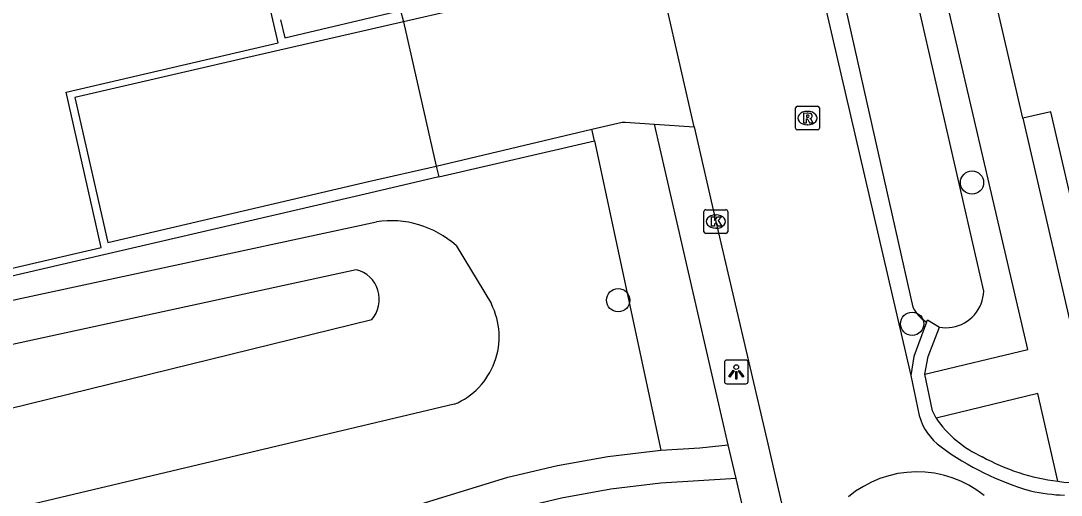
# Model space of a CAD drawing. Extents: x 156414 to 157775, y 382335 to 383765.
# Drawn here: x 156575.91 to 156619.66, y 383169.85 to 383189.78 of the extents above; entities that cross this region are included whole.
import ezdxf

# ---------------------------------------------------------------- set-up
doc = ezdxf.new("R2010")
doc.units = 0
for name, color, linetype in [('IMGEO_Berm_groen', 7, 'Continuous'), ('IMGEO_Boom', 7, 'Continuous'), ('IMGEO_Greppel_droge_sloot', 7, 'Continuous'), ('IMGEO_Groenvoorziening', 7, 'Continuous'), ('IMGEO_Haag', 7, 'Continuous'), ('IMGEO_Kolk', 7, 'Continuous'), ('IMGEO_Lichtpunt', 7, 'Continuous'), ('IMGEO_Muur', 7, 'Continuous'), ('IMGEO_Pand', 7, 'Continuous'), ('IMGEO_Rijbaan_lokaal_gesloten', 7, 'Continuous'), ('IMGEO_Rijbaan_lokaal_open', 7, 'Continuous'), ('IMGEO_Rioolput', 7, 'Continuous'), ('IMGEO_Voetpad_halfverhard', 7, 'Continuous'), ('IMGEO_Voetpad_open', 7, 'Continuous')]:
    doc.layers.add(name, color=color, linetype=linetype)

msp = doc.modelspace()

# ---------------------------------------------------------------- linework, layer by layer
at = {"layer": 'IMGEO_Berm_groen'}
msp.add_lwpolyline([(156600.033, 383184.733), (156602.818, 383171.734)], dxfattribs=at)
at = {"layer": 'IMGEO_Boom'}
for centre in [(156615.908, 383182.984), (156601.031, 383178.04), (156613.391, 383177.052)]:
    msp.add_circle(centre, 0.489, dxfattribs=at)
at = {"layer": 'IMGEO_Greppel_droge_sloot'}
for points in [[(156614.537, 383176.912), (156614.672, 383176.893), (156614.807, 383176.886), (156614.943, 383176.891), (156615.078, 383176.908), (156615.211, 383176.935), (156615.341, 383176.975), (156615.468, 383177.025), (156615.589, 383177.086), (156615.705, 383177.157), (156615.814, 383177.238), (156615.916, 383177.328), (156616.01, 383177.426), (156616.095, 383177.532), (156616.171, 383177.645), (156616.236, 383177.764), (156616.292, 383177.888), (156616.336, 383178.016), (156616.369, 383178.148), (156616.391, 383178.282), (156616.401, 383178.418), (156606.072, 383223.486)], [(156603.261, 383222.875), (156613.415, 383177.748), (156613.487, 383177.622), (156613.57, 383177.503), (156613.664, 383177.392), (156613.767, 383177.29), (156613.879, 383177.199), (156613.999, 383177.117)]]:
    msp.add_lwpolyline(points, dxfattribs=at)
at = {"layer": 'IMGEO_Groenvoorziening'}
for points in [[(156565.851, 383175.96), (156590.865, 383181.333)], [(156594.213, 383180.34), (156595.698, 383177.883)], [(156590.014, 383179.323), (156566.781, 383174.27)], [(156568.598, 383171.81), (156590.667, 383177.224)], [(156594.142, 383173.669), (156572.331, 383168.509)]]:
    msp.add_lwpolyline(points, dxfattribs=at)
for centre, radius, start, end in [((156591.482, 383177.273), 4.107, 48.3205, 98.6393), ((156589.703, 383178.075), 1.286, 318.5573, 76.0046), ((156592.954, 383176.502), 3.072, 292.7438, 26.7233)]:
    msp.add_arc(centre, radius, start, end, dxfattribs=at)
at = {"layer": 'IMGEO_Haag'}
for points in [[(156600.033, 383184.733), (156599.927, 383185.228)], [(156593.491, 383183.222), (156600.033, 383184.733)]]:
    msp.add_lwpolyline(points, dxfattribs=at)
at = {"layer": 'IMGEO_Kolk'}
for p, q in [((156604.637, 383180.919), (156604.637, 383181.771)), ((156604.712, 383181.845), (156605.564, 383181.845)), ((156605.125, 383181.625), (156605.15, 383181.625)), ((156605.638, 383181.771), (156605.638, 383180.919)), ((156605.564, 383180.845), (156604.712, 383180.845)), ((156605.148, 383181.065), (156605.123, 383181.065))]:
    msp.add_line(p, q, dxfattribs=at)
for points in [[(156604.637, 383180.919), (156604.637, 383181.771)], [(156604.712, 383181.845), (156605.564, 383181.845)], [(156604.958, 383181.545), (156605.081, 383181.545), (156605.081, 383181.394), (156605.211, 383181.545), (156605.375, 383181.545), (156605.229, 383181.394), (156605.382, 383181.145), (156605.23, 383181.145), (156605.145, 383181.309), (156605.081, 383181.242), (156605.081, 383181.145), (156604.958, 383181.145), (156604.958, 383181.545)], [(156605.638, 383181.771), (156605.638, 383180.919)], [(156605.564, 383180.845), (156604.712, 383180.845)]]:
    msp.add_lwpolyline(points, dxfattribs=at)
for centre, start, end in [((156604.714, 383181.769), 91.552, 178.448), ((156604.714, 383181.769), 91.552, 178.448), ((156605.562, 383181.769), 1.552, 88.448), ((156605.562, 383181.769), 1.552, 88.448), ((156604.714, 383180.921), 181.552, 268.448), ((156604.714, 383180.921), 181.552, 268.448), ((156605.562, 383180.921), 271.552, 358.448), ((156605.562, 383180.921), 271.552, 358.448)]:
    msp.add_arc(centre, 0.0765, start, end, dxfattribs=at)
for centre, major_axis, ratio, start_param, end_param in [((156605.124, 383181.345), (-0.387, 0.002), 0.722429, 4.712389, 7.853982), ((156605.149, 383181.345), (-0.39, 0.002), 0.717154, 1.570796, 4.712389)]:
    msp.add_ellipse(centre, major_axis=major_axis, ratio=ratio, start_param=start_param, end_param=end_param, dxfattribs=at)
at = {"layer": 'IMGEO_Lichtpunt'}
for p, q in [((156605.497, 383175.431), (156605.497, 383174.624)), ((156605.497, 383175.431), (156605.497, 383174.624)), ((156606.399, 383175.526), (156605.591, 383175.526)), ((156606.399, 383175.526), (156605.591, 383175.526)), ((156606.493, 383174.624), (156606.493, 383175.431)), ((156606.493, 383174.624), (156606.493, 383175.431)), ((156605.591, 383174.53), (156606.399, 383174.53)), ((156605.591, 383174.53), (156606.399, 383174.53))]:
    msp.add_line(p, q, dxfattribs=at)
for points in [[(156605.871, 383175.095), (156605.91, 383175.067), (156605.722, 383174.805), (156605.684, 383174.832), (156605.871, 383175.095)], [(156605.973, 383175.047), (156606.02, 383175.047), (156606.02, 383174.725), (156605.973, 383174.725), (156605.973, 383175.047)], [(156606.083, 383175.067), (156606.121, 383175.094), (156606.308, 383174.832), (156606.269, 383174.804), (156606.083, 383175.067)]]:
    msp.add_lwpolyline(points, dxfattribs=at)
msp.add_circle((156605.996, 383175.229), 0.0994, dxfattribs=at)
for centre, start, end in [((156605.591, 383175.431), 90, 180), ((156605.591, 383175.431), 90, 180), ((156606.399, 383175.431), 0, 90), ((156606.399, 383175.431), 0, 90), ((156605.591, 383174.624), 180, 270), ((156605.591, 383174.624), 180, 270), ((156606.399, 383174.624), 270, 0), ((156606.399, 383174.624), 270, 360)]:
    msp.add_arc(centre, 0.0946, start, end, dxfattribs=at)
at = {"layer": 'IMGEO_Muur'}
for points in [[(156593.491, 383183.222), (156590.574, 383182.539), (156566.468, 383176.95), (156558.582, 383211.038)], [(156558.86, 383211.102), (156566.691, 383177.323), (156579.299, 383180.252), (156577.819, 383186.781), (156586.733, 383188.856), (156585.48, 383194.304)], [(156586.839, 383189.817), (156587.01, 383189.072), (156591.885, 383190.213), (156591.999, 383189.744)], [(156591.999, 383189.744), (156585.272, 383188.192), (156578.184, 383186.552), (156579.574, 383180.47), (156590.532, 383183.028), (156593.382, 383183.675)], [(156593.382, 383183.675), (156593.491, 383183.222)]]:
    msp.add_lwpolyline(points, dxfattribs=at)
at = {"layer": 'IMGEO_Pand'}
for points in [[(156618.048, 383185.686), (156616.091, 383194.098)], [(156624.989, 383184.651), (156625.444, 383182.703), (156620.258, 383181.493), (156619.217, 383185.958), (156618.048, 383185.686)]]:
    msp.add_lwpolyline(points, dxfattribs=at)
at = {"layer": 'IMGEO_Rijbaan_lokaal_gesloten'}
for points in [[(156601.645, 383225.237), (156613.336, 383174.879)], [(156604.228, 383185.332), (156602.448, 383193.129)], [(156604.228, 383185.332), (156605.138, 383181.345), (156607.274, 383172.184), (156607.631, 383170.655), (156608.688, 383166.122), (156610.807, 383156.976), (156611.219, 383155.197), (156612.636, 383149.082), (156613.108, 383147.048), (156617.496, 383128.135), (156617.736, 383127.073)], [(156613.336, 383174.879), (156613.69, 383173.197)]]:
    msp.add_lwpolyline(points, dxfattribs=at)
for centre, radius, start, end in [((156615.992, 383173.81), 2.382, 194.9104, 234.3672), ((156621.749, 383181.706), 12.154, 233.9953, 253.8644), ((156620.118, 383177.994), 8.153, 257.6287, 267.7456)]:
    msp.add_arc(centre, radius, start, end, dxfattribs=at)
at = {"layer": 'IMGEO_Rijbaan_lokaal_open'}
for points in [[(156596.399, 383190.766), (156591.999, 383189.744)], [(156591.999, 383189.744), (156593.382, 383183.675)], [(156599.927, 383185.228), (156601.192, 383185.528), (156601.331, 383185.519), (156602.553, 383185.44)], [(156593.382, 383183.675), (156599.927, 383185.228)], [(156602.553, 383185.44), (156604.228, 383185.332)], [(156613.999, 383177.117), (156614.039, 383177.223), (156614.537, 383176.912)], [(156613.999, 383177.117), (156613.458, 383175.672), (156613.336, 383174.879)], [(156613.929, 383174.931), (156614.065, 383175.671), (156614.537, 383176.912)], [(156614.394, 383173.088), (156614.251, 383173.392), (156613.929, 383174.931)], [(156616.422, 383169.835), (156616.111, 383170.065), (156615.78, 383170.267), (156615.434, 383170.44), (156615.074, 383170.582), (156614.703, 383170.693), (156614.324, 383170.771), (156613.94, 383170.816), (156613.553, 383170.828), (156613.166, 383170.807), (156612.783, 383170.752), (156612.406, 383170.665), (156612.038, 383170.545), (156611.682, 383170.397), (156611.34, 383170.218), (156611.015, 383170.011), (156610.709, 383169.776)]]:
    msp.add_lwpolyline(points, dxfattribs=at)
for centre, radius, start, end in [((156618.24, 383175.718), 4.659, 214.3637, 245.8685), ((156620.577, 383179.092), 8.726, 240.9113, 263.0202), ((156620.175, 383174.982), 4.599, 261.7772, 287.2671)]:
    msp.add_arc(centre, radius, start, end, dxfattribs=at)
at = {"layer": 'IMGEO_Rioolput'}
for p, q in [((156608.489, 383185.268), (156608.489, 383186.12)), ((156608.564, 383186.194), (156609.416, 383186.194)), ((156608.977, 383185.974), (156609.002, 383185.974)), ((156609.49, 383186.12), (156609.49, 383185.268)), ((156609.416, 383185.194), (156608.564, 383185.194)), ((156609, 383185.414), (156608.975, 383185.414))]:
    msp.add_line(p, q, dxfattribs=at)
for points in [[(156608.489, 383185.268), (156608.489, 383186.12)], [(156608.564, 383186.194), (156609.416, 383186.194)], [(156609.078, 383185.892), (156608.826, 383185.894), (156608.826, 383185.494)], [(156609.49, 383186.12), (156609.49, 383185.268)], [(156608.826, 383185.494), (156608.95, 383185.494), (156608.95, 383185.656), (156608.961, 383185.656)], [(156609.004, 383185.813), (156608.95, 383185.813), (156608.95, 383185.732)], [(156608.95, 383185.732), (156609.002, 383185.732)], [(156609.008, 383185.627), (156609.079, 383185.494), (156609.219, 383185.494), (156609.154, 383185.62)], [(156609.416, 383185.194), (156608.564, 383185.194)]]:
    msp.add_lwpolyline(points, dxfattribs=at)
for centre, radius, start, end in [((156608.566, 383186.118), 0.0765, 91.552, 178.448), ((156608.566, 383186.118), 0.0765, 91.552, 178.448), ((156609.077, 383185.782), 0.109, 350.3612, 89.416), ((156609.414, 383186.118), 0.0765, 1.552, 88.448), ((156609.414, 383186.118), 0.0765, 1.552, 88.448), ((156608.96, 383185.603), 0.0533, 26.0293, 88.6989), ((156608.986, 383185.921), 0.19, 274.7715, 282.9687), ((156609.01, 383185.717), 0.0964, 77.0061, 93.1865), ((156609.024, 383185.774), 0.0378, 276.6634, 79.6772), ((156609.075, 383185.782), 0.112, 277.5842, 350.9817), ((156609.059, 383185.567), 0.108, 29.5134, 73.7905), ((156608.566, 383185.27), 0.0765, 181.552, 268.448), ((156608.566, 383185.27), 0.0765, 181.552, 268.448), ((156609.414, 383185.27), 0.0765, 271.552, 358.448), ((156609.414, 383185.27), 0.0765, 271.552, 358.448)]:
    msp.add_arc(centre, radius, start, end, dxfattribs=at)
for centre, major_axis, ratio, start_param, end_param in [((156608.976, 383185.694), (-0.387, 0.002), 0.722429, 4.712389, 7.853982), ((156609.001, 383185.694), (-0.39, 0.002), 0.717154, 1.570796, 4.712389)]:
    msp.add_ellipse(centre, major_axis=major_axis, ratio=ratio, start_param=start_param, end_param=end_param, dxfattribs=at)
at = {"layer": 'IMGEO_Voetpad_halfverhard'}
for points in [[(156602.818, 383171.734), (156604.457, 383171.837), (156605.66, 383171.968)], [(156575.13, 383164.151), (156576.449, 383164.466), (156596.387, 383170.608), (156598.48, 383171.1), (156600.597, 383171.473), (156602.818, 383171.734)], [(156605.987, 383170.552), (156602.818, 383170.35), (156600.722, 383170.096), (156598.643, 383169.724), (156596.589, 383169.234), (156584.979, 383165.653)]]:
    msp.add_lwpolyline(points, dxfattribs=at)
at = {"layer": 'IMGEO_Voetpad_open'}
for points in [[(156613.929, 383174.931), (156618.254, 383175.976), (156606.5, 383226.438)], [(156618.048, 383185.686), (156620.187, 383176.434)], [(156605.66, 383171.968), (156602.553, 383185.44)], [(156619.517, 383170.43), (156618.674, 383174.115), (156614.394, 383173.088)], [(156605.987, 383170.552), (156605.66, 383171.968)], [(156611.496, 383146.671), (156605.987, 383170.552)]]:
    msp.add_lwpolyline(points, dxfattribs=at)

doc.saveas('drawing.dxf')
